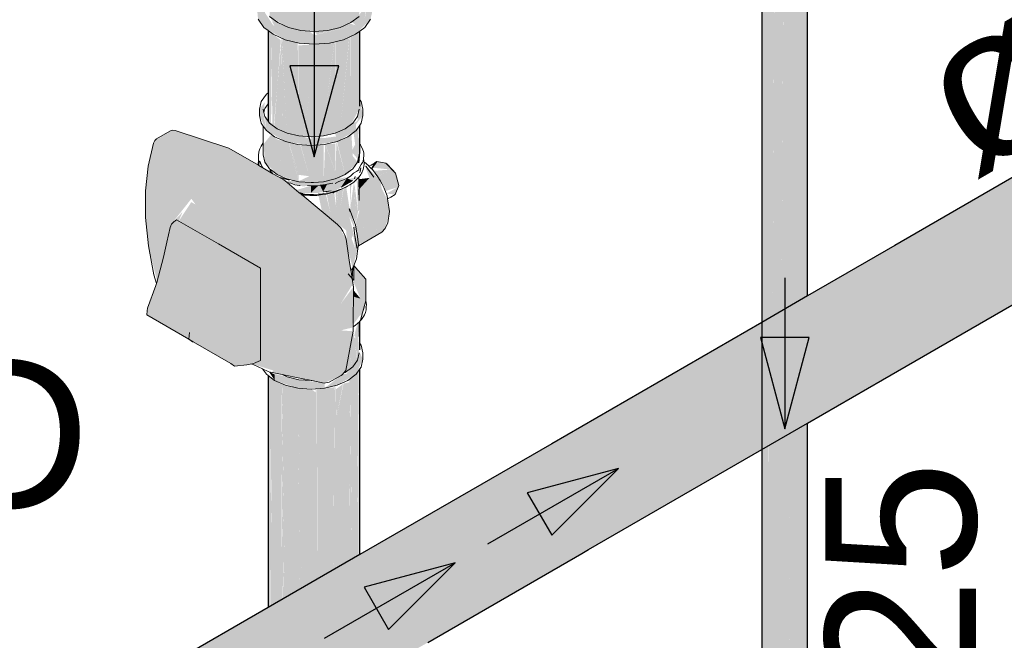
# Model space of a CAD drawing. Header units: millimetres. Extents: x 567 to 934, y -1 to 364.
# Tile 401 of 656: x 758.885 to 760.191, y 11.274 to 12.096. Entities that reach past the tile are written whole.
import ezdxf

# ---------------------------------------------------------------- set-up
doc = ezdxf.new("R2010")
doc.units = ezdxf.units.MM
doc.header["$MEASUREMENT"] = 0
doc.linetypes.add('NULL', pattern=[0])
for name, color, linetype, lineweight in [('AF-Condutos', 140, 'Continuous', 25), ('AF-Conexões', 152, 'Continuous', 18), ('AF-Registro', 253, 'Continuous', 18), ('AF-Sentido conduto', 140, 'Continuous', 30), ('AF-Textos conduto', 7, 'Continuous', 9), ('Textos', 7, 'Continuous', 9)]:
    doc.layers.add(name, color=color, linetype=linetype, lineweight=lineweight)
doc.styles.add('Arial', font='arial.ttf')

msp = doc.modelspace()

# ---------------------------------------------------------------- hatches: boundary and pattern name
at = {"layer": 'AF-Condutos', "linetype": 'Continuous'}
for points in [[(762.1795, 12.8604), (762.188, 12.8718), (762.1965, 12.8981), (762.1892, 12.8916), (762.1855, 12.9263), (761.9143, 12.7634), (762.1826, 12.925), (762.1739, 12.9435), (762.1737, 12.9547), (761.9792, 12.8369), (762.1736, 12.955), (762.1511, 12.9722), (762.1667, 12.984), (762.1451, 12.9964), (762.1253, 12.9977), (761.3531, 12.5519), (760.046, 11.797), (759.8695, 11.6953), (759.0646, 11.2306), (756.7285, 9.8815), (756.9013, 9.9808), (756.8225, 9.9265), (756.8986, 9.9735), (756.8243, 9.9254), (756.7477, 9.8803), (756.7693, 9.8678), (757.1223, 10.0716), (756.7699, 9.8672), (756.789, 9.8463), (756.8035, 9.8194), (757.2714, 10.0947), (756.9064, 9.879), (757.2836, 10.0966), (756.8924, 9.8698), (756.8037, 9.8186), (756.8101, 9.7911), (757.3437, 10.0994), (758.2446, 10.6199), (758.4303, 10.7408), (758.7505, 10.9295), (758.7987, 10.9616), (758.788, 10.9515), (758.4303, 10.7408), (758.2446, 10.6199), (758.8632, 10.9771), (756.8101, 9.7911), (756.8076, 9.7678), (757.4105, 10.1162), (757.5013, 10.173), (757.8403, 10.3709), (757.8399, 10.3709), (758.4876, 10.7497), (758.7181, 10.885), (758.6811, 10.8627), (757.8399, 10.3709), (757.8403, 10.3709), (757.5013, 10.173), (757.4105, 10.1162), (756.8076, 9.7678), (756.7971, 9.7529)], [(759.9303, 12.7701), (759.93, 11.7302), (759.9303, 11.7304)], [(759.8695, 10.5204), (759.8715, 10.537), (759.8715, 11.5279), (759.8715, 12.761), (759.8695, 12.7537)], [(759.9296, 12.7627), (759.927, 11.7285), (759.9296, 11.73)], [(759.8715, 10.5185), (759.8784, 10.5068), (759.9017, 10.5017), (759.902, 10.5599), (759.9017, 11.5453), (759.8967, 11.5424), (759.8958, 11.7105), (759.8949, 11.5414), (759.8833, 11.5347), (759.8785, 11.7005), (759.8786, 10.5423), (759.8784, 11.5319), (759.8785, 11.7005), (759.8784, 12.747), (759.8715, 12.7522), (759.8715, 10.537)], [(759.8785, 11.7005), (759.8841, 11.7037), (759.889, 12.7441), (759.8784, 12.7488)], [(759.8891, 12.7508), (759.8841, 11.7037), (759.8892, 11.7067)], [(759.8892, 11.7067), (759.8958, 11.7105), (759.9016, 12.7429), (759.8891, 12.7459)], [(759.9017, 11.5453), (759.9018, 11.7139), (759.9017, 12.7497), (759.8958, 11.7105)], [(759.9083, 11.7177), (759.9139, 12.7461), (759.9017, 12.7452), (759.9018, 11.7139)], [(759.9139, 12.7516), (759.9083, 11.7177), (759.914, 11.721)], [(759.9139, 12.7516), (759.914, 11.721), (759.9141, 11.721)], [(759.9142, 10.5691), (759.9186, 11.5551), (759.9164, 11.7224), (759.9193, 11.7241), (759.9238, 12.7493), (759.9139, 12.7469), (759.9141, 11.721), (759.9161, 11.5537)], [(759.9238, 12.7562), (759.9193, 11.7241), (759.9238, 11.7267)], [(759.9238, 12.7562), (759.9238, 11.7267), (759.9239, 11.7267)], [(759.924, 10.5765), (759.9265, 11.5597), (759.9252, 11.7275), (759.927, 11.7285), (759.9296, 12.7529), (759.9238, 12.7504), (759.9239, 11.7267), (759.925, 11.5588), (759.9239, 11.5582)], [(759.9296, 11.73), (759.9297, 11.7301), (759.9297, 12.7541), (759.9296, 12.754)], [(759.9297, 11.7301), (759.93, 11.7302), (759.9303, 12.7545), (759.9297, 12.7541)], [(761.3531, 12.5519), (760.046, 11.7972), (759.591, 11.5343)], [(759.2321, 12.0724), (759.2329, 12.0835), (759.2191, 12.0958)], [(759.2151, 11.962), (759.2188, 11.958), (759.2191, 12.0789), (759.2156, 12.0816)], [(759.2191, 12.0024), (759.2202, 11.957), (759.2191, 12.0789)], [(759.2272, 12.0085), (759.2318, 12.0693), (759.2192, 12.0788)], [(759.2206, 11.9567), (759.2224, 11.9553), (759.2272, 12.0085), (759.2192, 12.0788)], [(759.3357, 11.9778), (759.3365, 12.0813), (759.3238, 12.0739), (759.3238, 12.0082), (759.3248, 11.9576)], [(759.2272, 12.0085), (759.2292, 11.9508), (759.2329, 11.9492), (759.2329, 12.072)], [(759.2329, 12.072), (759.2329, 11.9492), (759.2337, 11.9488)], [(759.2386, 11.9467), (759.2334, 12.0709), (759.233, 12.072)], [(759.233, 12.072), (759.2337, 11.9488), (759.2386, 11.9467)], [(759.2334, 12.0718), (759.2386, 11.9467), (759.2394, 11.9463)], [(759.2394, 11.9463), (759.2532, 12.0662), (759.2335, 12.0718)], [(759.2543, 11.9426), (759.2543, 12.0659), (759.2532, 12.0662), (759.2394, 11.9463)], [(759.2872, 11.9422), (759.3026, 12.0659), (759.2795, 12.0642), (759.2794, 11.9416), (759.2802, 11.9417)], [(759.3039, 12.0673), (759.3029, 12.0671), (759.2872, 11.9422), (759.3039, 11.946)], [(759.3104, 11.9488), (759.3224, 12.0717), (759.3045, 12.0674), (759.304, 11.946), (759.3087, 11.9481)], [(759.3228, 12.0734), (759.3104, 11.9488), (759.3229, 11.9561), (759.3237, 12.0739)], [(759.3237, 12.0739), (759.3229, 11.9561), (759.3238, 11.9569)], [(759.2543, 12.0623), (759.2543, 11.9426), (759.2551, 11.9424)], [(759.255, 12.0623), (759.2619, 11.9408), (759.2782, 12.0638)], [(759.2619, 11.9418), (759.255, 12.0623), (759.2551, 11.9424)], [(759.2782, 12.0641), (759.2621, 11.9418), (759.2794, 11.9416), (759.2794, 12.0642)], [(759.2292, 11.9508), (759.2272, 12.0085), (759.223, 11.9548)], [(759.3238, 12.0082), (759.3238, 11.9569), (759.3248, 11.9576)], [(759.3352, 11.91), (759.3354, 11.9402), (759.3254, 11.9217)], [(759.9142, 10.5691), (759.9141, 11.5525), (759.914, 11.721)], [(759.3355, 10.2838), (759.3367, 10.2871), (759.3367, 10.7485), (759.3365, 11.219), (759.3363, 11.2189), (759.336, 10.9041), (759.3354, 11.632), (759.3354, 11.2184), (759.3348, 10.9047), (759.3348, 11.2181), (759.3315, 11.2161), (759.329, 10.9075), (759.3258, 11.3875), (759.3239, 11.603), (759.3238, 11.6911), (759.3228, 11.2111), (759.3172, 11.2079), (759.3131, 10.9054), (759.3093, 11.2033), (759.2707, 11.1811), (759.2674, 10.9895), (759.2548, 11.608), (759.2597, 10.9048), (759.2545, 11.6081), (759.2564, 10.9048), (759.2544, 11.6081), (759.2553, 10.9048), (759.2543, 11.6081), (759.2542, 11.1715), (759.2339, 11.1598), (759.2325, 11.3275), (759.2332, 11.3279), (759.2329, 11.6142), (759.2192, 11.6217), (759.2197, 11.3201), (759.2194, 11.32), (759.2195, 10.9048), (759.2191, 11.1512), (759.2189, 11.6219), (759.2172, 10.9048), (759.2175, 11.1503), (759.2188, 11.6219), (759.2151, 11.6247), (759.2152, 11.3175), (759.2158, 11.3179), (759.2163, 11.1496), (759.2152, 11.3175), (759.2152, 11.149), (759.2151, 10.4144), (759.2153, 10.3487), (759.2517, 10.3366), (759.256, 10.3451), (759.2794, 10.3258), (759.2762, 10.3398), (759.2952, 10.3128), (759.2928, 10.3374), (759.3032, 10.3105), (759.3051, 10.3186), (759.3174, 10.2949), (759.3175, 10.3127), (759.3238, 10.2579), (759.3354, 10.2833), (759.3354, 10.7502), (759.3357, 10.7774)], [(759.3352, 11.6945), (759.3291, 11.6779), (759.3344, 11.6706)], [(759.2794, 11.678), (759.2737, 11.3513), (759.2794, 11.3546)], [(759.3287, 11.6758), (759.3336, 11.6454), (759.3344, 11.6706)], [(759.3237, 11.6619), (759.3224, 11.3795), (759.3231, 11.3799)], [(759.3336, 11.6454), (759.3258, 11.3875), (759.329, 10.9041)], [(759.2189, 11.3197), (759.2191, 11.6218), (759.2189, 11.6219)], [(759.2191, 11.6217), (759.2194, 11.32), (759.2197, 11.3201)], [(759.3331, 11.6278), (759.3239, 11.6209), (759.3258, 11.3875)], [(759.329, 10.9041), (759.3348, 11.6291), (759.3335, 11.6294)], [(759.3353, 11.6319), (759.3351, 11.6316), (759.3328, 11.3855), (759.3348, 11.3866)], [(759.3357, 11.3871), (759.3361, 11.3874), (759.3366, 11.6338), (759.3354, 11.6321)], [(759.3357, 11.1887), (759.336, 10.9035), (759.3366, 11.6338)], [(759.3366, 11.6338), (759.3364, 11.3875), (759.3367, 11.3877)], [(759.2339, 11.1598), (759.233, 11.6142), (759.2333, 11.328)], [(759.2331, 11.6142), (759.2336, 11.3282), (759.235, 11.329)], [(759.2351, 11.329), (759.2334, 11.6131), (759.2331, 11.6141)], [(759.2334, 11.614), (759.2352, 11.3291), (759.2371, 11.3302)], [(759.2492, 11.3371), (759.2532, 11.6084), (759.2335, 11.614), (759.2371, 11.3302)], [(759.2532, 11.6084), (759.2492, 11.3371), (759.2542, 11.3401), (759.2541, 11.6082)], [(759.2553, 10.9048), (759.2544, 11.6054), (759.2543, 11.6081)], [(759.2564, 10.9048), (759.2545, 11.6054), (759.2544, 11.6081)], [(759.2597, 10.9048), (759.2548, 11.6055), (759.2545, 11.6081)], [(759.2674, 10.9895), (759.2781, 11.6024), (759.2723, 11.6068), (759.2548, 11.6081)], [(759.2986, 11.3657), (759.3028, 11.6091), (759.2799, 11.6074), (759.2801, 11.355), (759.2836, 11.357)], [(759.3028, 11.6112), (759.2986, 11.3657), (759.3016, 11.3674)], [(759.303, 11.6113), (759.3016, 11.3674), (759.304, 11.3688), (759.304, 11.6115)], [(759.3195, 11.3778), (759.3228, 11.616), (759.3149, 11.6141), (759.3053, 11.5678), (759.3042, 11.6116), (759.304, 11.3688)], [(759.3049, 11.6066), (759.3053, 11.5678), (759.3143, 11.6136)], [(759.3224, 11.3795), (759.3235, 11.6206), (759.3228, 11.6201), (759.3195, 11.3778)], [(759.2794, 11.5795), (759.2794, 11.3546), (759.2801, 11.355)], [(759.9142, 10.5691), (759.9141, 11.5525), (759.9074, 11.5486), (759.9017, 10.5017), (759.9238, 10.5082), (759.924, 10.5765), (759.9239, 11.5581), (759.9186, 11.5551)], [(759.9238, 10.5082), (759.9296, 10.5147), (759.9241, 10.5387), (759.9296, 10.5363), (759.9296, 11.5615), (759.9265, 11.5597)], [(759.924, 10.5765), (759.9239, 11.5582), (759.9239, 11.5581)], [(759.9303, 10.5221), (759.9303, 11.5619), (759.9299, 11.5616), (759.9296, 10.5404)], [(759.9296, 10.5147), (759.9299, 11.5616), (759.9296, 11.5615)], [(759.902, 10.5599), (759.9074, 11.5486), (759.9017, 11.5453)], [(759.9142, 10.5691), (759.9161, 11.5537), (759.9141, 11.5525)], [(759.8786, 10.5423), (759.8785, 11.5319), (759.8784, 11.5319)]]:
    msp.add_hatch(color=151, dxfattribs=at).paths.add_polyline_path(points)
at = {"layer": 'AF-Conexões', "linetype": 'Continuous'}
for points in [[(759.3226, 12.0915), (759.3356, 12.1007), (759.3366, 12.1476), (759.3105, 12.1346), (759.2762, 12.1293), (759.2277, 12.1409), (759.2173, 12.1487), (759.2168, 12.1007), (759.2419, 12.0862), (759.2762, 12.0809), (759.2798, 12.0771), (759.3308, 12.089)], [(759.3482, 12.1355), (759.3448, 12.1403), (759.3425, 12.1102), (759.3262, 12.0936), (759.3308, 12.089), (759.2762, 12.0759), (759.2217, 12.089), (759.2112, 12.1049), (759.2017, 12.132), (759.1991, 12.1205), (759.2017, 12.097), (759.2094, 12.0862), (759.2376, 12.0699), (759.2562, 12.0655), (759.2762, 12.0639), (759.2962, 12.0655), (759.3148, 12.0699), (759.3308, 12.077), (759.3507, 12.097), (759.3534, 12.1085), (759.3507, 12.132), (759.343, 12.0982)], [(759.2151, 12.103), (759.2259, 12.088), (759.2762, 12.0759), (759.2689, 12.0814), (759.2291, 12.0919)]]:
    msp.add_hatch(color=161, dxfattribs=at).paths.add_polyline_path(points)
at = {"layer": 'AF-Registro', "linetype": 'Continuous'}
for points in [[(759.2087, 11.9717), (759.2105, 11.9873), (759.2035, 11.9778), (759.2035, 11.9693), (759.2127, 11.9495)], [(759.3367, 11.9903), (759.3333, 11.9622), (759.3039, 11.946), (759.3064, 11.935), (759.3315, 11.9495), (759.3315, 11.958), (759.3406, 11.9693)], [(759.2105, 11.9683), (759.2127, 11.9495), (759.2378, 11.935), (759.2721, 11.9297), (759.2721, 11.9382), (759.227, 11.9518)], [(759.0561, 11.7969), (759.0679, 11.7491), (759.0749, 11.7766), (759.0656, 11.799), (759.1131, 11.859), (759.1665, 11.7891), (759.2048, 11.767), (759.2048, 11.739), (759.2326, 11.7025), (759.2663, 11.6704), (759.3113, 11.6847), (759.3267, 11.6884), (759.328, 11.7422), (759.3113, 11.7199), (759.3258, 11.7438), (759.3079, 11.757), (759.3183, 11.8055), (759.3071, 11.8252), (759.2358, 11.884), (759.1818, 11.8972), (759.1628, 11.9261), (759.0915, 11.9497), (759.0878, 11.9498), (759.0645, 11.9362), (759.0558, 11.9025), (759.0523, 11.8695), (759.0524, 11.8341)], [(759.3336, 11.9511), (759.3282, 11.9471), (759.3336, 11.9077)], [(759.3336, 11.9077), (759.3351, 11.9546), (759.3336, 11.9525)], [(759.2091, 11.9318), (759.2105, 11.9077), (759.227, 11.8912), (759.2556, 11.8817), (759.2421, 11.934), (759.2385, 11.9348), (759.2301, 11.9028), (759.2277, 11.9374), (759.2186, 11.9435)], [(759.2277, 11.9374), (759.23, 11.9026), (759.2385, 11.9347)], [(759.3064, 11.9418), (759.2898, 11.9396), (759.2721, 11.941), (759.2721, 11.9297), (759.3064, 11.935)], [(759.3039, 11.8854), (759.3171, 11.8912), (759.3056, 11.9348)], [(759.3272, 11.9157), (759.3255, 11.9435), (759.3063, 11.935), (759.3171, 11.8912), (759.3336, 11.9077)], [(759.2358, 11.884), (759.1628, 11.9261), (759.1818, 11.8972)], [(759.2556, 11.8907), (759.2556, 11.9307), (759.2424, 11.9339)], [(759.2556, 11.8822), (759.2556, 11.8907), (759.2427, 11.9319)], [(759.2556, 11.931), (759.2556, 11.8907), (759.2696, 11.889), (759.2575, 11.9308)], [(759.2556, 11.8825), (759.2885, 11.8817), (759.2885, 11.931), (759.2579, 11.9308), (759.2696, 11.889)], [(759.2885, 11.8817), (759.3039, 11.8854), (759.3039, 11.8956), (759.2906, 11.9312)], [(759.3039, 11.8959), (759.3039, 11.9321), (759.2908, 11.9313)], [(759.3834, 11.8646), (759.3883, 11.8767), (759.3837, 11.8931), (759.3712, 11.9062), (759.3593, 11.9083), (759.3536, 11.9003), (759.3775, 11.8978), (759.3616, 11.8886), (759.3717, 11.8696), (759.3866, 11.8744), (759.3702, 11.8792), (759.3685, 11.8749), (759.3866, 11.8744), (759.3723, 11.8661)], [(759.3253, 11.8951), (759.3001, 11.8845), (759.2376, 11.8826), (759.2611, 11.8754), (759.3003, 11.8808)], [(759.3423, 11.9053), (759.3493, 11.8867), (759.3379, 11.8741), (759.3324, 11.8846), (759.3342, 11.8422), (759.3657, 11.8725), (759.3636, 11.8831)], [(759.3775, 11.8978), (759.356, 11.8962), (759.3606, 11.8882)], [(759.3358, 11.8886), (759.2932, 11.8784), (759.2879, 11.8684), (759.2986, 11.8694), (759.2828, 11.8769), (759.2718, 11.8669), (759.2718, 11.8764), (759.2522, 11.8705), (759.2611, 11.866), (759.3021, 11.8687)], [(759.2824, 11.8669), (759.3189, 11.888), (759.2532, 11.8666)], [(759.3194, 11.8881), (759.2699, 11.8763), (759.256, 11.8683)], [(759.3193, 11.8863), (759.3116, 11.8743), (759.327, 11.8832)], [(759.3342, 11.8422), (759.3289, 11.8829), (759.3315, 11.8275)], [(759.3493, 11.8867), (759.3353, 11.885), (759.3355, 11.8714)], [(759.2811, 11.876), (759.2718, 11.8764), (759.2718, 11.8669)], [(759.2932, 11.8783), (759.2838, 11.8771), (759.2879, 11.8684)], [(759.3271, 11.7672), (759.3343, 11.7962), (759.333, 11.812), (759.3232, 11.8444), (759.3185, 11.8749), (759.3152, 11.8733), (759.3111, 11.8498), (759.3224, 11.8362), (759.3314, 11.8153), (759.3327, 11.7953), (759.3224, 11.8362), (759.3111, 11.8498), (759.3114, 11.8714), (759.3081, 11.8698), (759.3052, 11.8479), (759.3026, 11.8678), (759.2961, 11.8664), (759.2973, 11.8414), (759.2913, 11.8659), (759.2886, 11.8404), (759.3184, 11.8173), (759.3202, 11.7933), (759.3277, 11.8114), (759.3303, 11.7939), (759.3248, 11.8086), (759.3203, 11.7939)], [(759.3078, 11.8696), (759.3045, 11.8684), (759.3052, 11.8479)], [(759.3146, 11.8729), (759.3114, 11.8714), (759.3111, 11.8498)], [(759.3253, 11.8787), (759.3233, 11.8775), (759.3234, 11.8438)], [(759.3288, 11.8815), (759.3235, 11.8436), (759.3315, 11.8275)], [(759.3697, 11.8269), (759.3345, 11.798), (759.3657, 11.8149), (759.37, 11.8196), (759.3761, 11.8421), (759.3737, 11.8565), (759.3657, 11.8725), (759.3361, 11.8441), (759.3315, 11.8275), (759.3738, 11.839), (759.3333, 11.809), (759.3341, 11.8028)], [(759.2863, 11.8424), (759.2864, 11.8645), (759.2817, 11.8638)], [(759.2863, 11.8424), (759.2886, 11.8404), (759.2912, 11.8653), (759.2864, 11.8655)], [(759.2973, 11.8414), (759.2962, 11.8643), (759.2926, 11.8655)], [(759.0965, 11.8295), (759.1665, 11.7891), (759.119, 11.8513), (759.1131, 11.8547)], [(759.0541, 11.7051), (759.1107, 11.6819), (759.1098, 11.673), (759.1704, 11.6374), (759.1866, 11.639), (759.2048, 11.6448), (759.2048, 11.767), (759.0934, 11.8313), (759.0852, 11.8212), (759.0675, 11.7481), (759.0551, 11.714)], [(759.088, 11.8272), (759.0753, 11.7778), (759.1013, 11.8414)], [(759.3324, 11.8151), (759.3738, 11.839), (759.3315, 11.8275)], [(759.3335, 11.8091), (759.3738, 11.839), (759.3326, 11.8152)], [(759.0749, 11.7766), (759.0853, 11.8239), (759.0656, 11.799)], [(759.3697, 11.8269), (759.3341, 11.8028), (759.3344, 11.7999)], [(759.3346, 11.7981), (759.3697, 11.8269), (759.3348, 11.8002)], [(759.328, 11.7422), (759.3183, 11.8055), (759.3079, 11.757), (759.3258, 11.7438)], [(759.0669, 11.7466), (759.0561, 11.7969), (759.0634, 11.7584)], [(759.3287, 11.7706), (759.3285, 11.7576), (759.3446, 11.7526)], [(759.3263, 11.7534), (759.3375, 11.7267), (759.3375, 11.6981), (759.3446, 11.724), (759.3446, 11.7526), (759.3267, 11.7582)], [(759.1937, 11.6401), (759.2219, 11.6315), (759.2326, 11.7025), (759.2048, 11.739), (759.2048, 11.6469)], [(759.3451, 11.7158), (759.3375, 11.7267), (759.328, 11.7295), (759.3279, 11.6926)], [(759.3375, 11.7267), (759.3282, 11.7379), (759.3281, 11.7294)], [(759.0541, 11.7051), (759.1098, 11.673), (759.1107, 11.6819)], [(759.3117, 11.6249), (759.3178, 11.6317), (759.3279, 11.6835), (759.3113, 11.6847), (759.2667, 11.6706), (759.2326, 11.7025), (759.2219, 11.6315), (759.2202, 11.6293), (759.2891, 11.6149)], [(759.3355, 11.6537), (759.3337, 11.6938), (759.3299, 11.6814), (759.3333, 11.644)], [(759.3331, 11.6448), (759.3279, 11.6835), (759.3226, 11.6566), (759.3266, 11.6356)], [(759.3367, 11.6549), (759.3336, 11.6453), (759.3064, 11.6121), (759.3315, 11.6266), (759.3406, 11.6464)], [(759.3177, 11.6311), (759.3265, 11.636), (759.3224, 11.6555)], [(759.2161, 11.6298), (759.2236, 11.6184), (759.2236, 11.6263)], [(759.2236, 11.6269), (759.2236, 11.6184), (759.2543, 11.6081), (759.2898, 11.6081), (759.2898, 11.6148), (759.2556, 11.6193)], [(759.3144, 11.6271), (759.2898, 11.6081), (759.3064, 11.6121), (759.3202, 11.6265)]]:
    msp.add_hatch(color=254, dxfattribs=at).paths.add_polyline_path(points)

# ---------------------------------------------------------------- linework, layer by layer
at = {"layer": 'AF-Condutos'}
for p, q in [((759.9303, 11.7304), (759.9303, 12.7701)), ((759.8695, 12.7537), (759.8695, 11.6953)), ((761.3531, 12.5519), (760.046, 11.7972)), ((760.0298, 11.6193), (761.0499, 12.2083)), ((759.2151, 12.0819), (759.2151, 12.0009)), ((759.3367, 12.0695), (759.3367, 12.0814)), ((759.3367, 11.9951), (759.3367, 12.0695)), ((759.2151, 12.0009), (759.2151, 11.9994)), ((759.2151, 11.9994), (759.2151, 11.9851)), ((759.3367, 11.9903), (759.3367, 11.9951)), ((759.3367, 11.982), (759.3367, 11.9903)), ((759.2151, 11.9851), (759.2151, 11.962)), ((759.3367, 11.932), (759.3367, 11.9568)), ((759.3357, 11.9106), (759.3367, 11.9212)), ((759.3367, 11.9317), (759.3367, 11.932)), ((759.3367, 11.9214), (759.3367, 11.9317)), ((759.3354, 11.9065), (759.3357, 11.9106)), ((760.046, 11.7972), (759.9303, 11.7304)), ((759.9303, 11.7304), (759.8695, 11.6953)), ((759.3367, 11.6722), (759.3367, 11.6969)), ((759.8695, 11.6953), (759.591, 11.5345)), ((759.8695, 11.6953), (759.8695, 11.5267)), ((759.3367, 11.6674), (759.3367, 11.6722)), ((759.3367, 11.6591), (759.3367, 11.6674)), ((759.2151, 11.6248), (759.2151, 11.3175)), ((759.3367, 11.3877), (759.3367, 11.6339)), ((759.9303, 11.5619), (760.0298, 11.6193)), ((759.8695, 11.5267), (759.9303, 11.5619)), ((759.9303, 10.5395), (759.9303, 11.5619)), ((759.591, 11.5345), (759.443, 11.4491)), ((759.6397, 11.3941), (759.8695, 11.5267)), ((759.8695, 11.5267), (759.8695, 10.5202)), ((759.443, 11.4491), (759.3367, 11.3877)), ((759.3367, 11.3877), (759.2151, 11.3175)), ((759.4268, 11.2712), (759.6309, 11.389)), ((759.6309, 11.389), (759.6397, 11.3941)), ((759.2151, 11.3175), (759.0646, 11.2306))]:
    msp.add_line(p, q, dxfattribs=at)
at = {"layer": 'AF-Conexões'}
for p, q in [((759.2017, 12.097), (759.2094, 12.0862)), ((759.2168, 12.1007), (759.2277, 12.0925)), ((759.2277, 12.0925), (759.2419, 12.0862)), ((759.3105, 12.0862), (759.3247, 12.0925)), ((759.3247, 12.0925), (759.3356, 12.1007)), ((759.343, 12.0862), (759.3507, 12.097)), ((759.2094, 12.0862), (759.2151, 12.0819)), ((759.2151, 12.0819), (759.2217, 12.077)), ((759.2419, 12.0862), (759.2585, 12.0822)), ((759.2585, 12.0822), (759.2762, 12.0809)), ((759.2762, 12.0809), (759.294, 12.0822)), ((759.294, 12.0822), (759.3105, 12.0862)), ((759.3308, 12.077), (759.3367, 12.0814)), ((759.3367, 12.0814), (759.343, 12.0862)), ((759.2217, 12.077), (759.2376, 12.0699)), ((759.2376, 12.0699), (759.2562, 12.0655)), ((759.2562, 12.0655), (759.2762, 12.0639)), ((759.2762, 12.0639), (759.2962, 12.0655)), ((759.2962, 12.0655), (759.3148, 12.0699)), ((759.3148, 12.0699), (759.3308, 12.077))]:
    msp.add_line(p, q, dxfattribs=at)
at = {"layer": 'AF-Registro'}
for p, q in [((759.2058, 11.988), (759.2035, 11.9778)), ((759.2127, 11.9976), (759.2058, 11.988)), ((759.2151, 11.9994), (759.2127, 11.9976)), ((759.3383, 11.988), (759.3367, 11.9903)), ((759.3406, 11.9778), (759.3383, 11.988)), ((759.2035, 11.9778), (759.2035, 11.9693)), ((759.2093, 11.9736), (759.2084, 11.9778)), ((759.2093, 11.9736), (759.2105, 11.9788)), ((759.2105, 11.9683), (759.2093, 11.9736)), ((759.2105, 11.9788), (759.2151, 11.9851)), ((759.3357, 11.9778), (759.3336, 11.9683)), ((759.3406, 11.9693), (759.3406, 11.9778)), ((759.2035, 11.9693), (759.2058, 11.9591)), ((759.2151, 11.962), (759.2105, 11.9683)), ((759.2169, 11.9594), (759.2151, 11.962)), ((759.3336, 11.9683), (759.3272, 11.9594)), ((759.3383, 11.9591), (759.3406, 11.9693)), ((759.0845, 11.9487), (759.0671, 11.9386)), ((759.0878, 11.9498), (759.0845, 11.9487)), ((759.0915, 11.9497), (759.0878, 11.9498)), ((759.1628, 11.9261), (759.0915, 11.9497)), ((759.2058, 11.9591), (759.2084, 11.9555)), ((759.2084, 11.9555), (759.2127, 11.9495)), ((759.2084, 11.9555), (759.2084, 11.9331)), ((759.2127, 11.9495), (759.2151, 11.9477)), ((759.2151, 11.9477), (759.2236, 11.9413)), ((759.227, 11.9518), (759.2169, 11.9594)), ((759.2402, 11.946), (759.227, 11.9518)), ((759.3171, 11.9518), (759.3039, 11.946)), ((759.3272, 11.9594), (759.3171, 11.9518)), ((759.3206, 11.9413), (759.3315, 11.9495)), ((759.3315, 11.9495), (759.3357, 11.9555)), ((759.3357, 11.9555), (759.3367, 11.9568)), ((759.3367, 11.9568), (759.3383, 11.9591)), ((759.0645, 11.9362), (759.0629, 11.9328)), ((759.0671, 11.9386), (759.0645, 11.9362)), ((759.2236, 11.9413), (759.2378, 11.935)), ((759.2378, 11.935), (759.2543, 11.9311)), ((759.2556, 11.9423), (759.2402, 11.946)), ((759.2721, 11.941), (759.2556, 11.9423)), ((759.2885, 11.9423), (759.2721, 11.941)), ((759.3039, 11.946), (759.2885, 11.9423)), ((759.2898, 11.9311), (759.3064, 11.935)), ((759.3064, 11.935), (759.3206, 11.9413)), ((759.0629, 11.9328), (759.0558, 11.9025)), ((759.202, 11.9035), (759.1628, 11.9261)), ((759.2026, 11.9213), (759.2024, 11.9166)), ((759.2038, 11.9253), (759.2026, 11.9213)), ((759.2056, 11.9288), (759.2038, 11.9253)), ((759.2084, 11.9331), (759.2056, 11.9288)), ((759.2084, 11.9331), (759.2084, 11.9172)), ((759.2543, 11.9311), (759.2721, 11.9297)), ((759.2721, 11.9297), (759.2898, 11.9311)), ((759.3372, 11.931), (759.3367, 11.9317)), ((759.3375, 11.9305), (759.3372, 11.931)), ((759.3384, 11.929), (759.3375, 11.9305)), ((759.3407, 11.9241), (759.3384, 11.929)), ((759.3414, 11.9218), (759.3407, 11.9241)), ((759.3419, 11.9194), (759.3414, 11.9218)), ((759.2021, 11.9088), (759.2019, 11.9063)), ((759.2023, 11.9101), (759.2021, 11.9088)), ((759.2024, 11.9166), (759.2022, 11.9129)), ((759.2022, 11.9129), (759.2024, 11.9113)), ((759.2024, 11.9108), (759.2023, 11.9101)), ((759.2024, 11.9113), (759.2024, 11.9108)), ((759.2024, 11.9108), (759.2027, 11.9091)), ((759.2027, 11.9091), (759.2027, 11.9031)), ((759.2047, 11.9071), (759.2034, 11.9088)), ((759.2034, 11.9088), (759.2046, 11.9066)), ((759.2084, 11.9172), (759.2105, 11.9077)), ((759.3336, 11.9077), (759.3357, 11.9172)), ((759.3403, 11.907), (759.3408, 11.909)), ((759.3408, 11.909), (759.341, 11.9096)), ((759.341, 11.9096), (759.3415, 11.9115)), ((759.3415, 11.912), (759.3417, 11.9167)), ((759.3415, 11.9115), (759.3415, 11.912)), ((759.3415, 11.9117), (759.3415, 11.912)), ((759.3417, 11.9104), (759.3415, 11.9117)), ((759.3417, 11.9167), (759.3419, 11.9194)), ((759.342, 11.9087), (759.3417, 11.9104)), ((759.342, 11.9081), (759.342, 11.9087)), ((759.3524, 11.8986), (759.3593, 11.9083)), ((759.3593, 11.9083), (759.3569, 11.9069)), ((759.3593, 11.9083), (759.3571, 11.9073)), ((759.3712, 11.9062), (759.3593, 11.9083)), ((759.0558, 11.9025), (759.0523, 11.8695)), ((759.2019, 11.9063), (759.2019, 11.9039)), ((759.2019, 11.9039), (759.202, 11.9035)), ((759.2027, 11.9031), (759.202, 11.9035)), ((759.2078, 11.9002), (759.2027, 11.9031)), ((759.2046, 11.9066), (759.2058, 11.9044)), ((759.2058, 11.9044), (759.2069, 11.9013)), ((759.2069, 11.9013), (759.2078, 11.9002)), ((759.2214, 11.8923), (759.2078, 11.9002)), ((759.2105, 11.9077), (759.2151, 11.9014)), ((759.2151, 11.9014), (759.2169, 11.8989)), ((759.2169, 11.8989), (759.221, 11.8958)), ((759.2172, 11.8971), (759.22, 11.8939)), ((759.2214, 11.8923), (759.2172, 11.8971)), ((759.221, 11.8958), (759.227, 11.8912)), ((759.3181, 11.892), (759.3272, 11.8989)), ((759.3272, 11.8989), (759.3336, 11.9077)), ((759.3282, 11.8929), (759.332, 11.8953)), ((759.332, 11.8953), (759.3323, 11.8955)), ((759.3323, 11.8955), (759.3339, 11.8966)), ((759.3347, 11.8971), (759.3324, 11.8958)), ((759.3339, 11.8966), (759.3347, 11.8971)), ((759.3351, 11.8985), (759.3347, 11.8971)), ((759.3347, 11.8971), (759.3351, 11.8983)), ((759.3351, 11.8983), (759.3357, 11.8997)), ((759.3357, 11.8997), (759.3385, 11.9046)), ((759.3364, 11.8941), (759.3368, 11.8953)), ((759.3368, 11.8953), (759.3364, 11.8941)), ((759.3368, 11.8953), (759.338, 11.9)), ((759.3372, 11.8969), (759.3368, 11.8953)), ((759.338, 11.9), (759.3372, 11.8969)), ((759.3385, 11.9046), (759.3403, 11.907)), ((759.3396, 11.8946), (759.3401, 11.8956)), ((759.3401, 11.8956), (759.341, 11.8978)), ((759.341, 11.8978), (759.3416, 11.9002)), ((759.3416, 11.9002), (759.342, 11.9022)), ((759.3422, 11.9072), (759.342, 11.9081)), ((759.3451, 11.9057), (759.342, 11.9081)), ((759.342, 11.9022), (759.3422, 11.9049)), ((759.3422, 11.9049), (759.3422, 11.9072)), ((759.345, 11.9018), (759.3444, 11.9025)), ((759.3444, 11.9025), (759.345, 11.9017)), ((759.3453, 11.9013), (759.345, 11.9018)), ((759.345, 11.9017), (759.3458, 11.9005)), ((759.3465, 11.9044), (759.3451, 11.9057)), ((759.3458, 11.9005), (759.3453, 11.9013)), ((759.3461, 11.9002), (759.3458, 11.9005)), ((759.3458, 11.9005), (759.3498, 11.895)), ((759.3469, 11.899), (759.3461, 11.9002)), ((759.3479, 11.903), (759.3465, 11.9044)), ((759.3551, 11.8875), (759.3469, 11.899)), ((759.3487, 11.9022), (759.3479, 11.903)), ((759.3495, 11.9026), (759.3487, 11.9022)), ((759.3522, 11.8988), (759.3487, 11.9022)), ((759.3516, 11.9038), (759.3495, 11.9026)), ((759.3569, 11.9069), (759.3516, 11.9038)), ((759.3571, 11.9073), (759.3522, 11.8988)), ((759.3524, 11.8986), (759.3522, 11.8988)), ((759.3532, 11.8979), (759.3524, 11.8986)), ((759.3606, 11.8882), (759.3532, 11.8979)), ((759.3837, 11.8931), (759.3712, 11.9062)), ((759.3797, 11.8974), (759.3723, 11.9052)), ((759.3723, 11.9052), (759.3837, 11.8931)), ((759.3837, 11.8931), (759.3797, 11.8974)), ((759.22, 11.8939), (759.2214, 11.8923)), ((759.2289, 11.888), (759.2214, 11.8923)), ((759.227, 11.8912), (759.2374, 11.8866)), ((759.2358, 11.884), (759.2289, 11.888)), ((759.2321, 11.887), (759.2315, 11.8872)), ((759.2315, 11.8872), (759.2371, 11.8856)), ((759.2427, 11.8839), (759.2321, 11.887)), ((759.238, 11.8822), (759.2358, 11.884)), ((759.2371, 11.8856), (759.2427, 11.8839)), ((759.2374, 11.8866), (759.2402, 11.8854)), ((759.2401, 11.8805), (759.238, 11.8822)), ((759.2402, 11.8854), (759.2502, 11.883)), ((759.2502, 11.883), (759.2556, 11.8817)), ((759.2885, 11.8817), (759.3039, 11.8854)), ((759.3039, 11.8854), (759.3171, 11.8912)), ((759.3086, 11.8818), (759.3147, 11.8841)), ((759.3147, 11.8841), (759.3196, 11.8865)), ((759.3171, 11.8912), (759.3181, 11.892)), ((759.3193, 11.8787), (759.327, 11.8832)), ((759.3196, 11.8865), (759.3241, 11.8892)), ((759.327, 11.8832), (759.3231, 11.881)), ((759.3241, 11.8892), (759.328, 11.8928)), ((759.328, 11.8928), (759.3282, 11.8929)), ((759.3286, 11.8813), (759.3317, 11.884)), ((759.3304, 11.8884), (759.3296, 11.8857)), ((759.3317, 11.884), (759.3323, 11.8846)), ((759.3323, 11.8846), (759.3336, 11.8859)), ((759.3323, 11.8846), (759.3323, 11.8846)), ((759.3336, 11.8859), (759.3353, 11.8878)), ((759.3353, 11.8878), (759.3355, 11.888)), ((759.3354, 11.8788), (759.3353, 11.8878)), ((759.3355, 11.888), (759.3368, 11.8899)), ((759.3363, 11.8938), (759.3364, 11.8941)), ((759.3364, 11.8941), (759.3363, 11.8938)), ((759.3368, 11.8899), (759.3378, 11.8913)), ((759.3378, 11.8913), (759.3387, 11.8928)), ((759.3387, 11.8928), (759.3391, 11.8934)), ((759.3391, 11.8934), (759.3396, 11.8946)), ((759.3498, 11.895), (759.3551, 11.8875)), ((759.3636, 11.8831), (759.3606, 11.8882)), ((759.3663, 11.8785), (759.3636, 11.8831)), ((759.3883, 11.8767), (759.3837, 11.8931)), ((759.0523, 11.8695), (759.0524, 11.8341)), ((759.2401, 11.8805), (759.2451, 11.8796)), ((759.2558, 11.8675), (759.2401, 11.8805)), ((759.2451, 11.8796), (759.2505, 11.8777)), ((759.2505, 11.8777), (759.2564, 11.8768)), ((759.2556, 11.8817), (759.2721, 11.8805)), ((759.2564, 11.8768), (759.2575, 11.8766)), ((759.2673, 11.8766), (759.2717, 11.8764)), ((759.2718, 11.8764), (759.2673, 11.8766)), ((759.2717, 11.8764), (759.2773, 11.8762)), ((759.2721, 11.8805), (759.2753, 11.8807)), ((759.2753, 11.8807), (759.2885, 11.8817)), ((759.2773, 11.8762), (759.2838, 11.8771)), ((759.2838, 11.8771), (759.2912, 11.878)), ((759.2879, 11.8684), (759.2986, 11.8694)), ((759.2912, 11.878), (759.2927, 11.8783)), ((759.2927, 11.8783), (759.3009, 11.8799)), ((759.2932, 11.8784), (759.2927, 11.8783)), ((759.3009, 11.8799), (759.2932, 11.8784)), ((759.2986, 11.8694), (759.2932, 11.8689)), ((759.303, 11.8679), (759.3075, 11.8695)), ((759.3036, 11.8688), (759.3051, 11.8695)), ((759.3039, 11.8793), (759.3086, 11.8818)), ((759.3068, 11.881), (759.3039, 11.8793)), ((759.3051, 11.8695), (759.3055, 11.8697)), ((759.3055, 11.8697), (759.3065, 11.87)), ((759.3065, 11.87), (759.3088, 11.8708)), ((759.3075, 11.8695), (759.314, 11.8727)), ((759.3088, 11.8708), (759.3132, 11.8724)), ((759.3116, 11.8743), (759.3193, 11.8787)), ((759.3155, 11.8765), (759.3116, 11.8743)), ((759.3132, 11.8724), (759.3176, 11.8745)), ((759.314, 11.8727), (759.3189, 11.8751)), ((759.3193, 11.8787), (759.3155, 11.8765)), ((759.3176, 11.8745), (759.3189, 11.8751)), ((759.3189, 11.8751), (759.3201, 11.8756)), ((759.3231, 11.881), (759.3193, 11.8787)), ((759.3201, 11.8756), (759.3233, 11.8775)), ((759.3233, 11.8775), (759.3258, 11.8792)), ((759.3258, 11.8792), (759.3286, 11.8813)), ((759.3353, 11.8712), (759.3357, 11.8569)), ((759.3355, 11.8702), (759.3354, 11.8788)), ((759.3357, 11.8569), (759.3355, 11.8702)), ((759.3688, 11.8733), (759.3663, 11.8785)), ((759.3727, 11.8631), (759.3688, 11.8733)), ((759.3834, 11.8646), (759.3883, 11.8767)), ((759.2576, 11.866), (759.2558, 11.8675)), ((759.2562, 11.8674), (759.2558, 11.8675)), ((759.2558, 11.8675), (759.2611, 11.866)), ((759.2611, 11.866), (759.2562, 11.8674)), ((759.2597, 11.8654), (759.2576, 11.866)), ((759.2582, 11.8656), (759.2576, 11.866)), ((759.2582, 11.8656), (759.2596, 11.8654)), ((759.2597, 11.8643), (759.2582, 11.8656)), ((759.2596, 11.8654), (759.2612, 11.865)), ((759.2612, 11.865), (759.2597, 11.8654)), ((759.2625, 11.864), (759.2597, 11.8643)), ((759.2597, 11.8643), (759.2625, 11.864)), ((759.2603, 11.8638), (759.2597, 11.8643)), ((759.2603, 11.8638), (759.2621, 11.8633)), ((759.2621, 11.8633), (759.2603, 11.8638)), ((759.2611, 11.8632), (759.2603, 11.8638)), ((759.3071, 11.8252), (759.2611, 11.8632)), ((759.2623, 11.8651), (759.2612, 11.865)), ((759.2612, 11.865), (759.2633, 11.865)), ((759.2669, 11.8637), (759.2625, 11.864)), ((759.2625, 11.864), (759.2672, 11.8637)), ((759.2633, 11.865), (759.2671, 11.8649)), ((759.2671, 11.8649), (759.2705, 11.8646)), ((759.2672, 11.8637), (759.2702, 11.8633)), ((759.2702, 11.8633), (759.2749, 11.8633)), ((759.2705, 11.8646), (759.2751, 11.8646)), ((759.2749, 11.8633), (759.2796, 11.8635)), ((759.2751, 11.8646), (759.2813, 11.8651)), ((759.2796, 11.8635), (759.2871, 11.8646)), ((759.2813, 11.8651), (759.285, 11.8654)), ((759.285, 11.8654), (759.2887, 11.8659)), ((759.2871, 11.8646), (759.2919, 11.8654)), ((759.2932, 11.8689), (759.2879, 11.8684)), ((759.2887, 11.8659), (759.292, 11.8663)), ((759.2919, 11.8654), (759.2966, 11.8664)), ((759.292, 11.8663), (759.2964, 11.8671)), ((759.303, 11.8679), (759.2961, 11.8664)), ((759.2964, 11.8671), (759.3021, 11.8687)), ((759.2966, 11.8664), (759.3, 11.8672)), ((759.2966, 11.8664), (759.2966, 11.8664)), ((759.3, 11.8672), (759.3028, 11.8678)), ((759.301, 11.8668), (759.3028, 11.8678)), ((759.3026, 11.8678), (759.301, 11.8668)), ((759.3014, 11.868), (759.3036, 11.8688)), ((759.3027, 11.8687), (759.3014, 11.868)), ((759.3021, 11.8687), (759.3027, 11.8687)), ((759.3036, 11.8688), (759.3022, 11.8687)), ((759.3027, 11.8687), (759.3036, 11.8688)), ((759.3028, 11.8678), (759.303, 11.8679)), ((759.3028, 11.8678), (759.303, 11.8679)), ((759.3733, 11.859), (759.3727, 11.8631)), ((759.3733, 11.859), (759.3775, 11.8614)), ((759.3737, 11.8565), (759.3733, 11.859)), ((759.3761, 11.8421), (759.3737, 11.8565)), ((759.3775, 11.8614), (759.3834, 11.8646)), ((759.3226, 11.8458), (759.3233, 11.8424)), ((759.3232, 11.8444), (759.3226, 11.8458)), ((759.3308, 11.8244), (759.3232, 11.8444)), ((759.0524, 11.8341), (759.0561, 11.7969)), ((759.0934, 11.8313), (759.0899, 11.8286)), ((759.1491, 11.7992), (759.0934, 11.8313)), ((759.3737, 11.8273), (759.3761, 11.8421)), ((759.0852, 11.8212), (759.0805, 11.8015)), ((759.087, 11.8253), (759.0852, 11.8212)), ((759.0899, 11.8286), (759.087, 11.8253)), ((759.3109, 11.821), (759.3071, 11.8252)), ((759.3141, 11.8161), (759.3109, 11.821)), ((759.3284, 11.8216), (759.3284, 11.8213)), ((759.3296, 11.8134), (759.3284, 11.8216)), ((759.3284, 11.8213), (759.3296, 11.8134)), ((759.3322, 11.8163), (759.3308, 11.8244)), ((759.3657, 11.8149), (759.37, 11.8196)), ((759.37, 11.8196), (759.3737, 11.8273)), ((759.3166, 11.8109), (759.3141, 11.8161)), ((759.3183, 11.8055), (759.3166, 11.8109)), ((759.3226, 11.7775), (759.3183, 11.8055)), ((759.3305, 11.8075), (759.3296, 11.8134)), ((759.3296, 11.8134), (759.3324, 11.7951)), ((759.3324, 11.7951), (759.3305, 11.8075)), ((759.333, 11.812), (759.3322, 11.8163)), ((759.3346, 11.7985), (759.333, 11.812)), ((759.3348, 11.7965), (759.3657, 11.8149)), ((759.0561, 11.7969), (759.0634, 11.7584)), ((759.0805, 11.8015), (759.0762, 11.7818)), ((759.2048, 11.767), (759.1491, 11.7992)), ((759.3323, 11.7793), (759.3343, 11.7962)), ((759.3326, 11.7934), (759.3324, 11.7951)), ((759.3324, 11.7951), (759.3326, 11.7934)), ((759.3343, 11.7962), (759.3346, 11.7985)), ((759.3343, 11.7962), (759.3348, 11.7965)), ((759.0762, 11.7818), (759.0675, 11.7481)), ((759.3287, 11.7708), (759.3323, 11.7793)), ((759.2048, 11.6448), (759.2048, 11.767)), ((759.3247, 11.764), (759.3226, 11.7775)), ((759.3247, 11.764), (759.3271, 11.7672)), ((759.3263, 11.7534), (759.3271, 11.7672)), ((759.3274, 11.7678), (759.3264, 11.7529)), ((759.3271, 11.7672), (759.3274, 11.7678)), ((759.3271, 11.7672), (759.3271, 11.7672)), ((759.3274, 11.7678), (759.3286, 11.7707)), ((759.3284, 11.7511), (759.3287, 11.7706)), ((759.3286, 11.7707), (759.3287, 11.7708)), ((759.3287, 11.7706), (759.3287, 11.7708)), ((759.3292, 11.77), (759.3287, 11.7706)), ((759.331, 11.7679), (759.3292, 11.77)), ((759.3343, 11.7642), (759.331, 11.7679)), ((759.0634, 11.7584), (759.0669, 11.7466)), ((759.3211, 11.7594), (759.3263, 11.7534)), ((759.3249, 11.7626), (759.3247, 11.764)), ((759.3263, 11.7534), (759.3249, 11.7626)), ((759.3264, 11.7529), (759.3263, 11.7534)), ((759.3263, 11.7534), (759.3263, 11.7534)), ((759.3263, 11.7534), (759.3263, 11.7534)), ((759.3263, 11.7534), (759.3264, 11.7533)), ((759.3264, 11.7533), (759.3284, 11.7511)), ((759.328, 11.7422), (759.3264, 11.7529)), ((759.3446, 11.7526), (759.3343, 11.7642)), ((759.3446, 11.7327), (759.3446, 11.7526)), ((759.066, 11.7441), (759.0551, 11.714)), ((759.0669, 11.7466), (759.066, 11.7441)), ((759.0675, 11.7481), (759.0669, 11.7466)), ((759.3279, 11.6895), (759.328, 11.7422)), ((759.3446, 11.724), (759.3446, 11.7327)), ((759.0551, 11.714), (759.0547, 11.7107)), ((759.3402, 11.7078), (759.3428, 11.7175)), ((759.342, 11.7143), (759.3411, 11.7111)), ((759.3428, 11.7175), (759.342, 11.7143)), ((759.3428, 11.7175), (759.3446, 11.724)), ((759.3437, 11.7208), (759.3428, 11.7175)), ((759.3446, 11.724), (759.3437, 11.7208)), ((759.3449, 11.7215), (759.3446, 11.724)), ((759.3453, 11.7183), (759.3449, 11.7215)), ((759.3449, 11.7119), (759.3451, 11.7158)), ((759.3451, 11.7158), (759.3453, 11.7183)), ((759.0547, 11.7107), (759.0541, 11.7051)), ((759.0541, 11.7051), (759.1098, 11.673)), ((759.3375, 11.6981), (759.3402, 11.7078)), ((759.3384, 11.7013), (759.3375, 11.6981)), ((759.3393, 11.7046), (759.3384, 11.7013)), ((759.3387, 11.6991), (759.3413, 11.703)), ((759.3402, 11.7078), (759.3393, 11.7046)), ((759.3411, 11.7111), (759.3402, 11.7078)), ((759.3413, 11.703), (759.3426, 11.7052)), ((759.3426, 11.7052), (759.3439, 11.7084)), ((759.3439, 11.7084), (759.3449, 11.7119)), ((759.3279, 11.6893), (759.3309, 11.6915)), ((759.3279, 11.6893), (759.3279, 11.6895)), ((759.3279, 11.689), (759.3279, 11.6893)), ((759.3279, 11.6835), (759.3279, 11.689)), ((759.3309, 11.6915), (759.333, 11.6932)), ((759.333, 11.6932), (759.334, 11.6941)), ((759.334, 11.6941), (759.336, 11.696)), ((759.3357, 11.6956), (759.3357, 11.6958)), ((759.3357, 11.6764), (759.3357, 11.6956)), ((759.336, 11.696), (759.3367, 11.6969)), ((759.3367, 11.6969), (759.3387, 11.6991)), ((759.1107, 11.6819), (759.1098, 11.673)), ((759.3178, 11.6317), (759.3279, 11.6835)), ((759.1098, 11.673), (759.1147, 11.6696)), ((759.1098, 11.673), (759.1155, 11.6697)), ((759.1147, 11.6696), (759.1155, 11.6697)), ((759.1155, 11.6697), (759.1654, 11.6408)), ((759.3383, 11.6651), (759.3367, 11.6674)), ((759.3406, 11.6549), (759.3383, 11.6651)), ((759.3357, 11.6549), (759.3336, 11.6453)), ((759.3406, 11.6464), (759.3406, 11.6549)), ((759.1654, 11.6408), (759.1704, 11.6374)), ((759.1704, 11.6374), (759.1866, 11.639)), ((759.1866, 11.639), (759.1932, 11.6404)), ((759.1932, 11.6404), (759.1955, 11.6409)), ((759.1932, 11.6404), (759.1937, 11.6401)), ((759.1937, 11.6401), (759.196, 11.6391)), ((759.1955, 11.6409), (759.2048, 11.6448)), ((759.196, 11.6391), (759.2075, 11.6338)), ((759.3272, 11.6365), (759.3171, 11.6289)), ((759.3336, 11.6453), (759.3272, 11.6365)), ((759.3367, 11.6339), (759.3383, 11.6361)), ((759.3383, 11.6361), (759.3406, 11.6464)), ((759.2075, 11.6338), (759.2151, 11.6303)), ((759.2075, 11.6338), (759.2127, 11.6266)), ((759.2127, 11.6266), (759.2151, 11.6248)), ((759.2151, 11.6303), (759.2173, 11.6293)), ((759.2151, 11.6248), (759.2236, 11.6184)), ((759.2173, 11.6293), (759.218, 11.6291)), ((759.218, 11.6291), (759.2334, 11.626)), ((759.2334, 11.626), (759.2504, 11.6227)), ((759.2402, 11.623), (759.2334, 11.626)), ((759.2556, 11.6193), (759.2402, 11.623)), ((759.2504, 11.6227), (759.2592, 11.6209)), ((759.2592, 11.6209), (759.273, 11.6182)), ((759.2961, 11.6159), (759.3117, 11.6249)), ((759.3117, 11.6249), (759.3136, 11.626)), ((759.3136, 11.626), (759.315, 11.628)), ((759.315, 11.628), (759.3178, 11.6317)), ((759.3171, 11.6289), (759.315, 11.628)), ((759.3206, 11.6184), (759.3315, 11.6266)), ((759.3315, 11.6266), (759.3367, 11.6339)), ((759.2236, 11.6184), (759.2378, 11.6121)), ((759.2378, 11.6121), (759.2543, 11.6081)), ((759.2543, 11.6081), (759.2721, 11.6068)), ((759.2721, 11.6181), (759.2556, 11.6193)), ((759.273, 11.6182), (759.2721, 11.6181)), ((759.2721, 11.6068), (759.2898, 11.6081)), ((759.273, 11.6182), (759.2891, 11.6149)), ((759.2891, 11.6149), (759.2934, 11.6155)), ((759.2898, 11.6081), (759.3064, 11.6121)), ((759.2934, 11.6155), (759.2961, 11.6159)), ((759.3064, 11.6121), (759.3206, 11.6184))]:
    msp.add_line(p, q, dxfattribs=at)
at = {"layer": 'AF-Sentido conduto'}
for p, q in [((759.3086, 12.0352), (759.2439, 12.0352)), ((759.2439, 12.0352), (759.2762, 11.9145)), ((759.2762, 11.9145), (759.3086, 12.0352)), ((759.9324, 11.6751), (759.8677, 11.6751)), ((759.8677, 11.6751), (759.9, 11.5543)), ((759.9, 11.5543), (759.9324, 11.6751)), ((759.6794, 11.5017), (759.5586, 11.4694)), ((759.591, 11.4133), (759.6794, 11.5017)), ((759.5586, 11.4694), (759.591, 11.4133)), ((759.4629, 11.3767), (759.3421, 11.3444)), ((759.3745, 11.2883), (759.4629, 11.3767)), ((759.3421, 11.3444), (759.3745, 11.2883))]:
    msp.add_line(p, q, dxfattribs=at)
for points in [[(759.2762, 12.1145), (759.2762, 11.9145)], [(759.9, 11.7543), (759.9, 11.5543)], [(759.5062, 11.4017), (759.6794, 11.5017)], [(759.2897, 11.2767), (759.4629, 11.3767)]]:
    msp.add_lwpolyline(points, dxfattribs=at)

# ---------------------------------------------------------------- texts
at = {"layer": 'AF-Textos conduto', "linetype": 'NULL', "char_height": 0.2, "width": 0.962805, "attachment_point": 8, "line_spacing_factor": 0.6, "style": 'Arial'}
for s, insert, rotation in [('ø40', (760.3596, 12.0017), 30.0001), ('ø25', (760.1591, 11.2712), 90.0002)]:
    msp.add_mtext(s, dxfattribs=dict(at, insert=insert, rotation=rotation))
at = {"layer": 'Textos', "linetype": 'NULL', "insert": (758.5904, 11.4473), "char_height": 0.2, "width": 0.776524, "attachment_point": 7, "line_spacing_factor": 0.6, "style": 'Arial'}
msp.add_mtext('VD', dxfattribs=at)

doc.saveas('drawing.dxf')
